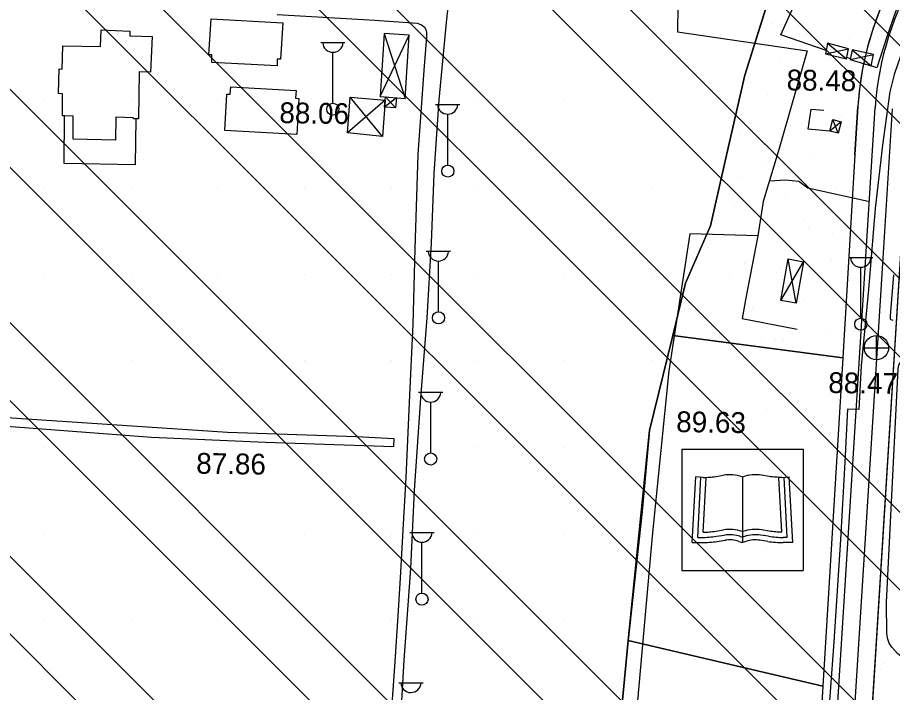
# Model space of a CAD drawing. Extents: x 417995 to 421451, y 4454518 to 4458015.
# Drawn here: x 420306.6 to 420558.9, y 4455574.7 to 4455769.5 of the extents above; entities that cross this region are included whole.
import ezdxf

# ---------------------------------------------------------------- set-up
doc = ezdxf.new("R2010")
doc.units = 0
for name, color, linetype in [('ADAKENARI', 7, 'Continuous'), ('B_Betonzemin', 7, 'Continuous'), ('B_Mesken', 7, 'Continuous'), ('B_Sundurma', 7, 'Continuous'), ('B_Teras', 7, 'Continuous'), ('KALDIRIM_FAT', 7, 'Continuous'), ('PL_AYA_FUAR', 7, 'Continuous'), ('PL_AYA_PARK_DINLENME', 7, 'Continuous'), ('PL_KAMU_HİZMET_ALANI', 7, 'Continuous'), ('PL_SAY_KULTUR_TESIS', 7, 'Continuous'), ('S_Cad_Sok_Lambasi', 7, 'Continuous'), ('S_Rogar_Kapagi', 7, 'Continuous'), ('SEMBOL_FAT', 7, 'Continuous'), ('Sinir_Cit_bir_taraf', 7, 'Continuous'), ('Sinir_Tel_bir_taraf', 7, 'Continuous'), ('SN_TR_SIVILASMA', 7, 'Continuous'), ('TRFAT_KHA', 7, 'Continuous'), ('TRFAT_KULTURELTESIS', 7, 'Continuous'), ('TRFAT_PARKALANI', 7, 'Continuous'), ('Y_Kot_Noktasi', 7, 'Continuous'), ('Y_Yol_Kotu', 7, 'Continuous'), ('Yol_Sose', 7, 'Continuous')]:
    doc.layers.add(name, color=color, linetype=linetype)

msp = doc.modelspace()

# ---------------------------------------------------------------- linework, layer by layer
at = {"layer": 'ADAKENARI'}
for p, q in [((420516.32, 4455752.85), (420525.22, 4455781.05)), ((420511.56, 4455731.89), (420516.32, 4455752.85)), ((420548.08, 4455729.82), (420548.96, 4455743.78)), ((420511.56, 4455731.89), (420506.44, 4455709.38)), ((420548.08, 4455729.82), (420544.57, 4455671.28)), ((420506.44, 4455709.38), (420499.28, 4455692.79)), ((420545.42, 4455447.04), (420561.03, 4455696.59)), ((420499.28, 4455692.79), (420495.57, 4455677.66)), ((420495.57, 4455677.66), (420488.85, 4455650.29)), ((420495.57, 4455677.66), (420544.57, 4455671.28)), ((420544.57, 4455671.28), (420538.86, 4455576.48)), ((420488.85, 4455650.29), (420486.7, 4455626.91)), ((420486.7, 4455626.91), (420482.66, 4455589.65)), ((420482.66, 4455589.65), (420479.31, 4455554.16)), ((420482.66, 4455589.65), (420538.86, 4455576.48)), ((420538.86, 4455576.48), (420534.13, 4455497.66))]:
    msp.add_line(p, q, dxfattribs=at)
msp.add_arc((420638.45, 4455738.18), 89.66, 132.0545, 176.4189, dxfattribs=at)
at = {"layer": 'B_Betonzemin'}
msp.add_lwpolyline([(420302.01, 4455654.15), (420367.1, 4455649.76), (420404.37, 4455648.5), (420415.13, 4455648), (420415.02, 4455645.58), (420378.06, 4455646.84), (420345.16, 4455648.26), (420303.44, 4455651.45)], dxfattribs=at)
at = {"layer": 'B_Mesken'}
for points in [[(420362.39, 4455769.09), (420383.04, 4455767.96), (420382.46, 4455757.46), (420381.46, 4455757.49), (420381.44, 4455755.54), (420362.56, 4455756.52), (420362.64, 4455758.67), (420361.75, 4455758.73)], [(420340.47, 4455726.96), (420320.05, 4455727.35), (420320.14, 4455741.05), (420319.5, 4455741.07), (420319.5, 4455747.4), (420318.4, 4455747.49), (420318.58, 4455754.61), (420319.44, 4455754.57), (420319.63, 4455761.33), (420330.51, 4455761.07), (420330.64, 4455765.88), (420338.94, 4455765.52), (420338.92, 4455764.22), (420345.43, 4455763.96), (420344.96, 4455753.69), (420341.67, 4455753.81), (420341.41, 4455740.21), (420340.72, 4455740.22)], [(420368.08, 4455749.48), (420386.95, 4455748.36), (420386.76, 4455746.18), (420387.74, 4455746.1), (420387.14, 4455735.68), (420366.34, 4455736.9), (420366.98, 4455747.37), (420367.92, 4455747.31)]]:
    msp.add_lwpolyline(points, close=True, dxfattribs=at)
at = {"layer": 'B_Sundurma'}
for p, q in [((420411.13, 4455746.67), (420419.49, 4455764.36)), ((420412.34, 4455764.81), (420418.41, 4455746.13)), ((420539.62, 4455758.98), (420546.27, 4455760.4)), ((420540.2, 4455762.09), (420545.63, 4455757.53)), ((420546.74, 4455757.32), (420553.44, 4455758.75)), ((420547.32, 4455760.18), (420552.77, 4455755.52)), ((420412.57, 4455745.58), (420401.73, 4455736.14)), ((420411.79, 4455735.14), (420402.54, 4455746.45)), ((420415.84, 4455746.32), (420412.42, 4455743.64)), ((420412.66, 4455746.56), (420415.62, 4455743.38)), ((420543.28, 4455736.05), (420541.75, 4455740.07)), ((420544.17, 4455739.36), (420540.84, 4455736.68)), ((420531.17, 4455687.03), (420528.83, 4455699.83)), ((420526.77, 4455687.82), (420533.28, 4455698.94))]:
    msp.add_line(p, q, dxfattribs=at)
for points in [[(420412.34, 4455764.81), (420411.13, 4455746.67), (420418.41, 4455746.13), (420419.49, 4455764.36)], [(420540.2, 4455762.09), (420539.62, 4455758.98), (420545.63, 4455757.53), (420546.27, 4455760.4)], [(420547.32, 4455760.18), (420546.74, 4455757.32), (420552.77, 4455755.52), (420553.44, 4455758.75)], [(420412.57, 4455745.58), (420411.79, 4455735.14), (420401.73, 4455736.14), (420402.54, 4455746.45)], [(420412.57, 4455745.58), (420412.66, 4455746.56), (420415.84, 4455746.32), (420415.62, 4455743.38), (420412.42, 4455743.64)], [(420544.17, 4455739.36), (420543.28, 4455736.05), (420540.84, 4455736.68), (420541.75, 4455740.07)], [(420531.17, 4455687.03), (420526.77, 4455687.82), (420528.83, 4455699.83), (420533.28, 4455698.94)]]:
    msp.add_lwpolyline(points, close=True, dxfattribs=at)
at = {"layer": 'B_Teras'}
msp.add_lwpolyline([(420345.43, 4455763.96), (420344.96, 4455753.69), (420341.67, 4455753.81), (420341.41, 4455740.21), (420339.98, 4455740.24), (420339.96, 4455740.55), (420334.93, 4455740.69), (420334.82, 4455734.04), (420322.61, 4455734.35), (420322.64, 4455740.95), (420319.5, 4455741.07), (420319.5, 4455747.4), (420318.4, 4455747.49), (420318.58, 4455754.61), (420319.44, 4455754.57), (420319.63, 4455761.33), (420330.51, 4455761.07), (420330.64, 4455765.88), (420338.94, 4455765.52), (420338.92, 4455764.22)], close=True, dxfattribs=at)
at = {"layer": 'KALDIRIM_FAT'}
for p, q in [((420551.05, 4455697.22), (420553.95, 4455743.47)), ((420556.04, 4455696.9), (420558.94, 4455743.16)), ((420535.52, 4455449.05), (420551.05, 4455697.22)), ((420540.51, 4455448.74), (420556.04, 4455696.9))]:
    msp.add_line(p, q, dxfattribs=at)
msp.add_arc((420638.45, 4455738.18), 84.66, 120.1641, 176.4189, dxfattribs=at)
at = {"layer": 'PL_AYA_FUAR'}
msp.add_lwpolyline([(420710.4, 4455437.34), (420549.3, 4455446.81), (420545.42, 4455447.04), (420563.93, 4455742.84)], dxfattribs=at)
at = {"layer": 'PL_AYA_PARK_DINLENME'}
msp.add_lwpolyline([(420516.32, 4455752.85), (420525.22, 4455781.05), (420550.56, 4455835.6), (420578.39, 4455804.76), (420574.22, 4455800.75), (420570.32, 4455796.47), (420566.7, 4455791.96), (420563.38, 4455787.22), (420560.38, 4455782.28), (420557.7, 4455777.15), (420555.35, 4455771.87), (420553.35, 4455766.44), (420551.71, 4455760.89), (420550.42, 4455755.25), (420549.51, 4455749.54), (420548.96, 4455743.78), (420548.08, 4455729.82), (420544.57, 4455671.28), (420495.57, 4455677.66), (420499.28, 4455692.79), (420506.44, 4455709.38), (420511.56, 4455731.89)], close=True, dxfattribs=at)
at = {"layer": 'PL_KAMU_HİZMET_ALANI'}
msp.add_lwpolyline([(420584.65, 4456067.45), (420582.08, 4456000.28), (420578.04, 4455894.75), (420575.94, 4455889.49), (420550.56, 4455835.6), (420525.22, 4455781.05), (420516.32, 4455752.85), (420511.56, 4455731.89), (420506.44, 4455709.38), (420499.28, 4455692.79), (420495.57, 4455677.66), (420488.85, 4455650.29), (420482.66, 4455589.65), (420479.31, 4455554.16), (420467.35, 4455501.65), (420461.1, 4455474.22), (420459.55, 4455467.41), (420458.85, 4455454.77), (420457.92, 4455437.99), (420419.68, 4455375.72)], dxfattribs=at)
at = {"layer": 'PL_SAY_KULTUR_TESIS'}
for points in [[(420482.66, 4455589.65), (420488.85, 4455650.29), (420495.57, 4455677.66), (420544.57, 4455671.28), (420538.86, 4455576.48)], [(420525.87, 4455433.64), (420458.85, 4455454.77), (420459.55, 4455467.41), (420461.1, 4455474.22), (420467.35, 4455501.65), (420479.31, 4455554.16), (420482.66, 4455589.65), (420538.86, 4455576.48), (420534.13, 4455497.66), (420533.01, 4455478.98), (420530.71, 4455450.63), (420530.12, 4455445.17), (420528.73, 4455440.39)]]:
    msp.add_lwpolyline(points, close=True, dxfattribs=at)
at = {"layer": 'S_Cad_Sok_Lambasi'}
for p, q in [((420394.01, 4455762.24), (420401.01, 4455762.24)), ((420397.51, 4455744.74), (420397.51, 4455759.42)), ((420427.16, 4455744.4), (420434.16, 4455744.4)), ((420430.66, 4455726.9), (420430.66, 4455741.57)), ((420424.47, 4455702.02), (420431.47, 4455702.02)), ((420546.3, 4455700.19), (420553.3, 4455700.19)), ((420427.97, 4455684.52), (420427.97, 4455699.19)), ((420549.8, 4455682.69), (420549.8, 4455697.37)), ((420422.23, 4455661.31), (420429.23, 4455661.31)), ((420425.73, 4455643.81), (420425.73, 4455658.49)), ((420419.71, 4455620.86), (420426.71, 4455620.86)), ((420423.21, 4455603.36), (420423.21, 4455618.03)), ((420416.54, 4455577.49), (420423.54, 4455577.49))]:
    msp.add_line(p, q, dxfattribs=at)
for centre in [(420397.51, 4455742.99), (420430.66, 4455725.15), (420427.97, 4455682.77), (420549.8, 4455680.94), (420425.73, 4455642.06), (420423.21, 4455601.61)]:
    msp.add_circle(centre, 1.75, dxfattribs=at)
for centre in [(420397.51, 4455762.35), (420430.66, 4455744.5), (420427.97, 4455702.12), (420549.8, 4455700.3), (420425.73, 4455661.41), (420423.21, 4455620.96), (420420.04, 4455577.59)]:
    msp.add_arc(centre, 2.93, 183.298, 356.9072, dxfattribs=at)
at = {"layer": 'S_Rogar_Kapagi'}
for p, q in [((420554.37, 4455670.65), (420554.37, 4455677.65)), ((420550.8, 4455674.12), (420557.8, 4455674.12))]:
    msp.add_line(p, q, dxfattribs=at)
msp.add_circle((420554.32, 4455674.18), 3.5, dxfattribs=at)
at = {"layer": 'SEMBOL_FAT'}
for p, q in [((420498.17, 4455644.92), (420498.17, 4455609.92)), ((420498.17, 4455644.92), (420533.17, 4455644.92)), ((420533.17, 4455644.92), (420533.17, 4455609.92)), ((420501.17, 4455617.92), (420502.17, 4455636.92)), ((420504.34, 4455636.72), (420502.17, 4455636.92)), ((420502.75, 4455619.42), (420503.67, 4455636.78)), ((420504.34, 4455620.92), (420505.17, 4455636.76)), ((420507.94, 4455637.02), (420510.22, 4455637.37)), ((420515.67, 4455636.92), (420515.67, 4455617.92)), ((420523.41, 4455637.02), (420521.12, 4455637.37)), ((420527.01, 4455620.92), (420526.18, 4455636.76)), ((420527.01, 4455636.72), (420529.17, 4455636.92)), ((420528.59, 4455619.42), (420527.68, 4455636.78)), ((420530.17, 4455617.92), (420529.17, 4455636.92)), ((420507.94, 4455621.23), (420510.22, 4455621.58)), ((420523.41, 4455621.23), (420521.12, 4455621.58)), ((420502.75, 4455619.42), (420503.92, 4455619.42)), ((420508.17, 4455619.74), (420510.45, 4455620.1)), ((420515.06, 4455619.71), (420515.67, 4455619.5)), ((420515.54, 4455621.13), (420515.67, 4455621.08)), ((420515.81, 4455621.13), (420515.67, 4455621.08)), ((420516.29, 4455619.71), (420515.67, 4455619.5)), ((420523.18, 4455619.74), (420520.9, 4455620.1)), ((420528.59, 4455619.42), (420527.42, 4455619.42)), ((420501.17, 4455617.92), (420503.92, 4455617.92)), ((420508.4, 4455618.26), (420510.68, 4455618.61)), ((420514.59, 4455618.28), (420515.67, 4455617.92)), ((420516.76, 4455618.28), (420515.67, 4455617.92)), ((420522.95, 4455618.26), (420520.67, 4455618.61)), ((420530.17, 4455617.92), (420527.42, 4455617.92)), ((420498.17, 4455609.92), (420533.17, 4455609.92))]:
    msp.add_line(p, q, dxfattribs=at)
for points in [[(420504.34, 4455636.72), (420504.73, 4455636.72), (420505.19, 4455636.74), (420505.65, 4455636.77), (420506.11, 4455636.8), (420506.57, 4455636.84), (420507.03, 4455636.89), (420507.48, 4455636.95), (420507.94, 4455637.02)], [(420527.01, 4455636.72), (420526.62, 4455636.72), (420526.16, 4455636.74), (420525.7, 4455636.77), (420525.24, 4455636.8), (420524.78, 4455636.84), (420524.32, 4455636.89), (420523.86, 4455636.95), (420523.41, 4455637.02)], [(420504.34, 4455620.92), (420504.73, 4455620.93), (420505.19, 4455620.95), (420505.65, 4455620.98), (420506.11, 4455621.01), (420506.57, 4455621.05), (420507.03, 4455621.1), (420507.48, 4455621.16), (420507.94, 4455621.23)], [(420527.01, 4455620.92), (420526.62, 4455620.93), (420526.16, 4455620.95), (420525.7, 4455620.98), (420525.24, 4455621.01), (420524.78, 4455621.05), (420524.32, 4455621.1), (420523.86, 4455621.16), (420523.41, 4455621.23)]]:
    msp.add_lwpolyline(points, dxfattribs=at)
for centre, radius, start, end in [((420511.95, 4455626.16), 11.34, 71.5651, 98.7462), ((420519.4, 4455626.16), 11.34, 81.2538, 108.4349), ((420511.95, 4455610.37), 11.34, 71.5651, 98.7462), ((420519.4, 4455610.37), 11.34, 81.2538, 108.4349), ((420503.92, 4455647.32), 27.9, 270, 278.7462), ((420511.95, 4455610.37), 9.84, 71.5651, 98.7462), ((420519.4, 4455610.37), 9.84, 81.2538, 108.4349), ((420527.42, 4455647.32), 27.9, 261.2538, 270), ((420503.92, 4455647.32), 29.4, 270, 278.7462), ((420511.95, 4455610.37), 8.34, 71.5651, 98.7462), ((420519.4, 4455610.37), 8.34, 81.2538, 108.4349), ((420527.42, 4455647.32), 29.4, 261.2538, 270)]:
    msp.add_arc(centre, radius, start, end, dxfattribs=at)
at = {"layer": 'Sinir_Cit_bir_taraf'}
msp.add_lwpolyline([(420523.42, 4455722.37), (420528.03, 4455722.6), (420531.93, 4455722.19), (420534.55, 4455720.27), (420551.96, 4455716.45)], dxfattribs=at)
at = {"layer": 'Sinir_Tel_bir_taraf'}
for points in [[(420496.53, 4455798.91), (420497.02, 4455772.86), (420496.93, 4455765.3), (420534.35, 4455759.88), (420526.25, 4455731.65), (420521.6, 4455716.39), (420520.13, 4455706.43), (420500.47, 4455707.08), (420494.39, 4455667.48), (420489.59, 4455619.74), (420484.53, 4455562.59), (420474.78, 4455512.98), (420469.53, 4455490.99), (420464.58, 4455470.23), (420461.13, 4455457.12), (420413.58, 4455454.28)], [(420540.84, 4455736.7), (420534.66, 4455737.27), (420535.5, 4455743.01), (420539.13, 4455742.75)], [(420520.13, 4455706.43), (420516.73, 4455689.06), (420515.61, 4455682.56), (420531.44, 4455679.55)]]:
    msp.add_lwpolyline(points, dxfattribs=at)
at = {"layer": 'SN_TR_SIVILASMA'}
for p, q in [((421266.99, 4455055.46), (420083.86, 4456238.6)), ((421266.76, 4455033.24), (420079.94, 4456220.06)), ((421255.58, 4454999.52), (420079.94, 4456175.16)), ((421232.89, 4454999.76), (420079.94, 4456152.71)), ((421187.51, 4455000.24), (420079.94, 4456107.81)), ((421164.82, 4455000.48), (420095.66, 4456069.64)), ((421119.44, 4455000.96), (420129.33, 4455991.06)), ((421096.75, 4455001.2), (420145.11, 4455952.83)), ((421051.37, 4455001.68), (420175.05, 4455878)), ((421028.68, 4455001.92), (420190.02, 4455840.58)), ((420983.3, 4455002.39), (420204.76, 4455780.94)), ((420960.61, 4455002.63), (420211.17, 4455752.07)), ((420915.23, 4455003.11), (420224, 4455694.34)), ((420892.54, 4455003.35), (420230.42, 4455665.47))]:
    msp.add_line(p, q, dxfattribs=at)
at = {"layer": 'TRFAT_KHA'}
for p, q in [((420314.37, 4455745.38), (420314.37, 4455745.38)), ((420339.37, 4455745.38), (420339.37, 4455745.38)), ((420364.37, 4455745.38), (420364.37, 4455745.38)), ((420389.37, 4455745.38), (420389.37, 4455745.38)), ((420414.37, 4455745.38), (420414.37, 4455745.38)), ((420439.37, 4455745.38), (420439.37, 4455745.38)), ((420464.37, 4455745.38), (420464.37, 4455745.38)), ((420489.37, 4455745.38), (420489.37, 4455745.38)), ((420514.37, 4455745.38), (420514.37, 4455745.38)), ((420314.37, 4455720.38), (420314.37, 4455720.38)), ((420339.37, 4455720.38), (420339.37, 4455720.38)), ((420364.37, 4455720.38), (420364.37, 4455720.38)), ((420389.37, 4455720.38), (420389.37, 4455720.38)), ((420414.37, 4455720.38), (420414.37, 4455720.38)), ((420439.37, 4455720.38), (420439.37, 4455720.38)), ((420464.37, 4455720.38), (420464.37, 4455720.38)), ((420489.37, 4455720.38), (420489.37, 4455720.38)), ((420314.37, 4455695.38), (420314.37, 4455695.38)), ((420339.37, 4455695.38), (420339.37, 4455695.38)), ((420364.37, 4455695.38), (420364.37, 4455695.38)), ((420389.37, 4455695.38), (420389.37, 4455695.38)), ((420414.37, 4455695.38), (420414.37, 4455695.38)), ((420439.37, 4455695.38), (420439.37, 4455695.38)), ((420464.37, 4455695.38), (420464.37, 4455695.38)), ((420489.37, 4455695.38), (420489.37, 4455695.38)), ((420314.37, 4455670.38), (420314.37, 4455670.38)), ((420339.37, 4455670.38), (420339.37, 4455670.38)), ((420364.37, 4455670.38), (420364.37, 4455670.38)), ((420389.37, 4455670.38), (420389.37, 4455670.38)), ((420414.37, 4455670.38), (420414.37, 4455670.38)), ((420439.37, 4455670.38), (420439.37, 4455670.38)), ((420464.37, 4455670.38), (420464.37, 4455670.38)), ((420489.37, 4455670.38), (420489.37, 4455670.38)), ((420314.37, 4455645.38), (420314.37, 4455645.38)), ((420339.37, 4455645.38), (420339.37, 4455645.38)), ((420364.37, 4455645.38), (420364.37, 4455645.38)), ((420389.37, 4455645.38), (420389.37, 4455645.38)), ((420414.37, 4455645.38), (420414.37, 4455645.38)), ((420439.37, 4455645.38), (420439.37, 4455645.38)), ((420464.37, 4455645.38), (420464.37, 4455645.38)), ((420314.37, 4455620.38), (420314.37, 4455620.38)), ((420339.37, 4455620.38), (420339.37, 4455620.38)), ((420364.37, 4455620.38), (420364.37, 4455620.38)), ((420389.37, 4455620.38), (420389.37, 4455620.38)), ((420414.37, 4455620.38), (420414.37, 4455620.38)), ((420439.37, 4455620.38), (420439.37, 4455620.38)), ((420464.37, 4455620.38), (420464.37, 4455620.38)), ((420314.37, 4455595.38), (420314.37, 4455595.38)), ((420339.37, 4455595.38), (420339.37, 4455595.38)), ((420364.37, 4455595.38), (420364.37, 4455595.38)), ((420389.37, 4455595.38), (420389.37, 4455595.38)), ((420414.37, 4455595.38), (420414.37, 4455595.38)), ((420439.37, 4455595.38), (420439.37, 4455595.38)), ((420464.37, 4455595.38), (420464.37, 4455595.38))]:
    msp.add_line(p, q, dxfattribs=at)
at = {"layer": 'TRFAT_KULTURELTESIS'}
for p, q in [((420502.66, 4455676.48), (420502.66, 4455676.48)), ((420502.66, 4455656.48), (420502.66, 4455656.48)), ((420522.66, 4455656.48), (420522.66, 4455656.48)), ((420542.66, 4455656.48), (420542.66, 4455656.48)), ((420502.66, 4455636.48), (420502.66, 4455636.48)), ((420522.66, 4455636.48), (420522.66, 4455636.48)), ((420502.66, 4455616.48), (420502.66, 4455616.48)), ((420522.66, 4455616.48), (420522.66, 4455616.48)), ((420502.66, 4455596.48), (420502.66, 4455596.48)), ((420522.66, 4455596.48), (420522.66, 4455596.48))]:
    msp.add_line(p, q, dxfattribs=at)
at = {"layer": 'TRFAT_PARKALANI'}
for p, q in [((420524.26, 4455767.73), (420524.26, 4455767.73)), ((420546.54, 4455763.47), (420546.54, 4455763.47)), ((420545.69, 4455761.36), (420545.69, 4455761.36)), ((420526.63, 4455757.69), (420526.63, 4455757.69)), ((420530.92, 4455758.75), (420530.92, 4455758.75)), ((420535.04, 4455753.83), (420535.04, 4455753.83)), ((420540.53, 4455750.16), (420540.53, 4455750.16)), ((420537.58, 4455749.77), (420537.58, 4455749.77)), ((420522.8, 4455747.17), (420522.8, 4455747.17)), ((420544.24, 4455740.79), (420544.24, 4455740.79)), ((420529.47, 4455738.19), (420529.47, 4455738.19)), ((420514.69, 4455735.58), (420514.69, 4455735.58)), ((420537.93, 4455735.39), (420537.93, 4455735.39)), ((420522.29, 4455733.07), (420522.29, 4455733.07)), ((420526.15, 4455733.32), (420526.15, 4455733.32)), ((420536.13, 4455729.21), (420536.13, 4455729.21)), ((420521.35, 4455726.6), (420521.35, 4455726.6)), ((420514.66, 4455723.67), (420514.66, 4455723.67)), ((420542.79, 4455720.23), (420542.79, 4455720.23)), ((420528.01, 4455717.62), (420528.01, 4455717.62)), ((420513.24, 4455715.02), (420513.24, 4455715.02)), ((420518.81, 4455713.37), (420518.81, 4455713.37)), ((420533.59, 4455710.77), (420533.59, 4455710.77)), ((420534.67, 4455708.64), (420534.67, 4455708.64)), ((420519.9, 4455706.04), (420519.9, 4455706.04)), ((420541.61, 4455707.12), (420541.61, 4455707.12)), ((420505.13, 4455703.43), (420505.13, 4455703.43)), ((420505.77, 4455703.16), (420505.77, 4455703.16)), ((420541.34, 4455699.66), (420541.34, 4455699.66)), ((420516.21, 4455698.6), (420516.21, 4455698.6)), ((420530.11, 4455697.48), (420530.11, 4455697.48)), ((420526.56, 4455697.06), (420526.56, 4455697.06)), ((420511.79, 4455694.45), (420511.79, 4455694.45)), ((420530.11, 4455691.07), (420530.11, 4455691.07)), ((420533.22, 4455688.08), (420533.22, 4455688.08)), ((420544.88, 4455688.47), (420544.88, 4455688.47)), ((420518.45, 4455685.47), (420518.45, 4455685.47)), ((420503.68, 4455682.87), (420503.68, 4455682.87)), ((420521.22, 4455676.96), (420521.22, 4455676.96)), ((420539.88, 4455679.1), (420539.88, 4455679.1)), ((420525.11, 4455676.49), (420525.11, 4455676.49)), ((420527.51, 4455676.3), (420527.51, 4455676.3)), ((420558.92, 4455628.63), (420558.92, 4455628.63)), ((420558.48, 4455622.42), (420558.48, 4455622.42)), ((420557.03, 4455601.86), (420557.03, 4455601.86)), ((420555.57, 4455581.29), (420555.57, 4455581.29)), ((420556.48, 4455583.12), (420556.48, 4455583.12))]:
    msp.add_line(p, q, dxfattribs=at)
at = {"layer": 'Yol_Sose'}
for points in [[(420437.97, 4455446.07), (420410.6, 4455444.63), (420409.97, 4455444.74), (420409.62, 4455444.87), (420409.4, 4455445.47), (420409.41, 4455447.3), (420409.92, 4455459.59), (420411.41, 4455483.96), (420412.63, 4455500.81), (420413.81, 4455514.48), (420415.2, 4455537.05), (420416.67, 4455558.68), (420418.13, 4455584.03), (420420.01, 4455610.49), (420421.1, 4455633.01), (420422.86, 4455659.59), (420424.69, 4455682.83), (420425.94, 4455704.32), (420426.71, 4455724.41), (420428.19, 4455745.75), (420430.32, 4455767.98), (420432.23, 4455785.83), (420433.16, 4455801.93)], [(420539.8, 4455759.97), (420526.7, 4455764.46), (420542.81, 4455800.36)], [(420566.07, 4455784.38), (420562.25, 4455776.72), (420559.85, 4455771.09), (420557.37, 4455764.18), (420554.41, 4455754.98), (420552.77, 4455755.54)], [(420570.15, 4455779.84), (420567.52, 4455774.93), (420566.31, 4455772.03), (420564.08, 4455766.54), (420562.13, 4455760.77), (420559.46, 4455753.03), (420558.19, 4455748.06), (420556.01, 4455732.58), (420553.98, 4455714.34), (420551.99, 4455690.94), (420549.92, 4455668.91), (420549.2, 4455656.34), (420545.93, 4455656.45), (420545.16, 4455641.14), (420543.9, 4455618.83), (420542.03, 4455589.29), (420539.87, 4455560.44), (420538.86, 4455545.1)], [(420381.5, 4455770.32), (420409.65, 4455768.66), (420421.81, 4455767.84), (420422.89, 4455767.49), (420423.35, 4455767.19), (420423.92, 4455766.69), (420424.37, 4455765.98), (420424.48, 4455765.12), (420424.53, 4455763.81), (420423.71, 4455754.23), (420422.07, 4455729.91), (420421.17, 4455702.68), (420420.59, 4455680.94), (420419.57, 4455658.32), (420418.56, 4455636.75), (420417.78, 4455623.24), (420416.9, 4455607.74), (420416.21, 4455596.75), (420415.36, 4455583.58), (420413.99, 4455563.05)], [(420546.79, 4455757.58), (420545.73, 4455757.95)], [(420559.16, 4455682.04), (420558.81, 4455682.09), (420558.57, 4455682.21), (420558.36, 4455682.4), (420558.37, 4455683.41), (420559.37, 4455695.18)], [(420778.29, 4455570.04), (420762.58, 4455570.63), (420724.52, 4455572.3), (420661.76, 4455576.42), (420622.64, 4455578.82), (420588.43, 4455581.32), (420568.78, 4455582.52), (420565.75, 4455582.94), (420564.1, 4455583.48), (420562.7, 4455584.2), (420561.48, 4455585.1), (420560.39, 4455585.92), (420559.57, 4455586.74), (420558.72, 4455587.75), (420557.93, 4455588.93), (420557.56, 4455590.09), (420557.28, 4455591.63), (420557.24, 4455600.68), (420560.6, 4455668.05), (420560.73, 4455669.1), (420561.1, 4455669.79), (420561.91, 4455670.23), (420564.02, 4455670.27), (420583.49, 4455669.03)]]:
    msp.add_lwpolyline(points, dxfattribs=at)

# ---------------------------------------------------------------- texts
at = {"layer": 'Y_Kot_Noktasi'}
for s, p in [('88.48', (420528.37, 4455748.47)), ('88.06', (420382.06, 4455739.01)), ('89.63', (420496.53, 4455649.83)), ('87.86', (420358.08, 4455637.83))]:
    msp.add_text(s, height=6, rotation=359.1542, dxfattribs=at).set_placement(p)
at = {"layer": 'Y_Yol_Kotu'}
msp.add_text('88.47', height=6, rotation=359.1542, dxfattribs=at).set_placement((420540.39, 4455661.12))

doc.saveas('drawing.dxf')
